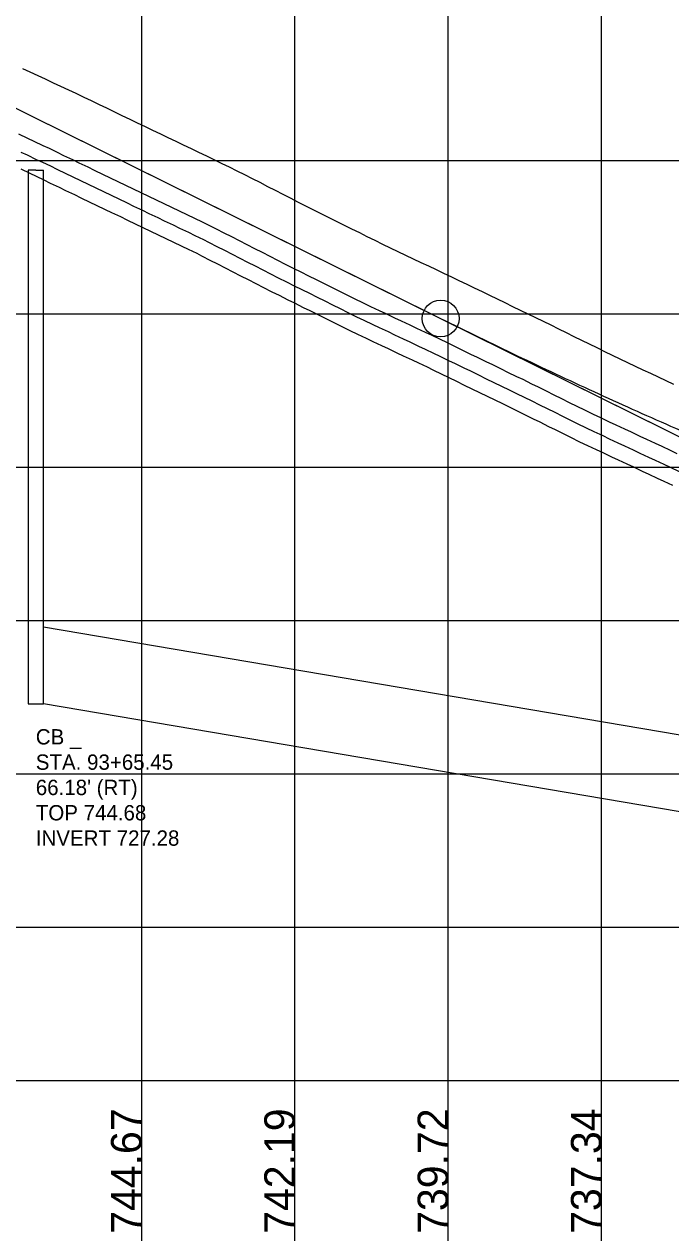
# Model space of a CAD drawing. Extents: x -7164 to 2214450, y -19642 to 253469.
# Drawn here: x 3361.7 to 3572.6, y -2399.7 to -2005.6 of the extents above; entities that cross this region are included whole.
import ezdxf

# ---------------------------------------------------------------- set-up
doc = ezdxf.new("R2010")
doc.units = 0
for name, color, linetype in [('DESIGN - PROFILE - Proposed', 7, 'Continuous'), ('DESIGN - PROFILE - Proposed Text', 7, 'Continuous'), ('DESIGN - SHEET - Light Grid', 7, 'Continuous'), ('SURVEY - PROFILE - Drainage - Storm Sewer', 7, 'Continuous'), ('SURVEY - PROFILE - Drainage - Storm Sewer Text', 7, 'Continuous'), ('SURVEY - PROFILE - Ground Line with Text', 7, 'Continuous'), ('SURVEY - PROFILE - Utilities - Cable with Text', 7, 'Continuous'), ('SURVEY - PROFILE - Utilities - Electric with Text', 7, 'Continuous'), ('XTREE', 7, 'Continuous')]:
    doc.layers.add(name, color=color, linetype=linetype)

msp = doc.modelspace()

# ---------------------------------------------------------------- linework, layer by layer
at = {"layer": 'DESIGN - PROFILE - Proposed'}
msp.add_line((2660.96, -1687.48), (3497.5, -2101.57), dxfattribs=at)
msp.add_line((2660.96, -1687.48), (3497.5, -2101.57), dxfattribs=at)
msp.add_spline([(3497.5, -2101.57), (3510, -2107.7), (3522.5, -2113.72), (3535, -2119.62), (3547.5, -2125.41), (3560, -2131.09), (3572.5, -2136.65), (3585, -2142.1), (3597.5, -2147.43), (3610, -2152.65), (3622.5, -2157.76), (3635, -2162.75), (3647.5, -2167.63), (3660, -2172.4), (3672.5, -2177.05), (3685, -2181.59), (3697.5, -2186.01), (3710, -2190.32), (3722.5, -2194.52), (3735, -2198.6), (3747.5, -2202.57), (3760, -2206.43), (3772.5, -2210.17), (3785, -2213.8), (3797.5, -2217.31), (3810, -2220.71), (3822.5, -2224), (3835, -2227.17), (3847.5, -2230.23), (3860, -2233.18), (3872.5, -2236.01), (3885, -2238.73), (3897.5, -2241.33), (3910, -2243.82), (3922.5, -2246.2), (3935, -2248.46), (3947.5, -2250.61), (3960, -2252.65), (3972.5, -2254.57), (3985, -2256.38), (3997.5, -2258.07), (4010, -2259.65), (4022.5, -2261.12), (4035, -2262.47), (4047.5, -2263.71), (4060, -2264.84), (4072.5, -2265.85), (4085, -2266.75), (4097.5, -2267.53), (4110, -2268.2), (4122.5, -2268.76)], degree=3, dxfattribs=at)
msp.add_spline([(3497.5, -2101.57), (3510, -2107.7), (3522.5, -2113.72), (3535, -2119.62), (3547.5, -2125.41), (3560, -2131.09), (3572.5, -2136.65), (3585, -2142.1), (3597.5, -2147.43), (3610, -2152.65), (3622.5, -2157.76), (3635, -2162.75), (3647.5, -2167.63), (3660, -2172.4), (3672.5, -2177.05), (3685, -2181.59), (3697.5, -2186.01), (3710, -2190.32), (3722.5, -2194.52), (3735, -2198.6), (3747.5, -2202.57), (3760, -2206.43), (3772.5, -2210.17), (3785, -2213.8), (3797.5, -2217.31), (3810, -2220.71), (3822.5, -2224), (3835, -2227.17), (3847.5, -2230.23), (3860, -2233.18), (3872.5, -2236.01), (3885, -2238.73), (3897.5, -2241.33), (3910, -2243.82), (3922.5, -2246.2), (3935, -2248.46), (3947.5, -2250.61), (3960, -2252.65), (3972.5, -2254.57), (3985, -2256.38), (3997.5, -2258.07), (4010, -2259.65), (4022.5, -2261.12), (4035, -2262.47), (4047.5, -2263.71), (4060, -2264.84), (4072.5, -2265.85), (4085, -2266.75), (4097.5, -2267.53), (4110, -2268.2), (4122.5, -2268.76)], degree=3, dxfattribs=at)
at = {"layer": 'DESIGN - PROFILE - Proposed Text'}
msp.add_line((3497.5, -2101.57), (3804.62, -2253.6), dxfattribs=at)
msp.add_line((3497.5, -2101.57), (3804.62, -2253.6), dxfattribs=at)
msp.add_circle((3497.5, -2101.57), 6, dxfattribs=at)
msp.add_circle((3497.5, -2101.57), 6, dxfattribs=at)
at = {"layer": 'DESIGN - SHEET - Light Grid'}
for p, q in [((3400, -3000), (3400, -1000)), ((3400, -3000), (3400, -1000)), ((3450, -3000), (3450, -1000)), ((3450, -3000), (3450, -1000)), ((3500, -3000), (3500, -1000)), ((3500, -3000), (3500, -1000)), ((3550, -3000), (3550, -1000)), ((3550, -3000), (3550, -1000)), ((0, -2050), (12400, -2050)), ((0, -2050), (12400, -2050)), ((0, -2100), (12400, -2100)), ((0, -2100), (12400, -2100)), ((0, -2150), (12400, -2150)), ((0, -2150), (12400, -2150)), ((0, -2200), (12400, -2200)), ((0, -2200), (12400, -2200)), ((0, -2250), (12400, -2250)), ((0, -2250), (12400, -2250)), ((0, -2300), (12400, -2300)), ((0, -2300), (12400, -2300)), ((0, -2350), (12400, -2350)), ((0, -2350), (12400, -2350))]:
    msp.add_line(p, q, dxfattribs=at)
at = {"layer": 'SURVEY - PROFILE - Drainage - Storm Sewer'}
for p, q in [((3365.45, -2053.2), (3362.95, -2053.2)), ((3362.95, -2053.2), (3362.95, -2227.2)), ((3365.45, -2053.2), (3362.95, -2053.2)), ((3362.95, -2053.2), (3362.95, -2227.2)), ((3365.45, -2053.2), (3367.95, -2053.2)), ((3365.45, -2053.2), (3367.95, -2053.2)), ((3367.95, -2227.2), (3367.95, -2053.2)), ((3367.95, -2227.2), (3367.95, -2053.2)), ((3948.81, -2300.7), (3367.97, -2202.2)), ((3948.81, -2300.7), (3367.97, -2202.2)), ((3362.95, -2227.2), (3367.95, -2227.2)), ((3362.95, -2227.2), (3367.95, -2227.2)), ((3948.81, -2325.7), (3367.97, -2227.2)), ((3948.81, -2325.7), (3367.97, -2227.2))]:
    msp.add_line(p, q, dxfattribs=at)
at = {"layer": 'SURVEY - PROFILE - Ground Line with Text'}
for points in [[(3361.16, -2020.06), (3363.53, -2021.11), (3366.16, -2022.39), (3368.53, -2023.44), (3371.15, -2024.71), (3373.53, -2025.77), (3376.14, -2027.04), (3378.53, -2028.1), (3381.14, -2029.37), (3383.53, -2030.53), (3386.13, -2031.77), (3388.53, -2032.93), (3391.13, -2034.17), (3393.52, -2035.33), (3396.12, -2036.58), (3398.52, -2037.74), (3401.12, -2038.98), (3403.52, -2040.14), (3406.11, -2041.38), (3408.51, -2042.56), (3411.1, -2043.78), (3413.51, -2044.96), (3416.1, -2046.18), (3418.51, -2047.36), (3421.09, -2048.58), (3423.51, -2049.77), (3426.09, -2050.99), (3428.51, -2052.17), (3431.08, -2053.39), (3433.5, -2054.6), (3436.08, -2055.94), (3438.49, -2057.15), (3441.07, -2058.49), (3443.48, -2059.7)], [(3361.16, -2020.06), (3363.53, -2021.11), (3366.16, -2022.39), (3368.53, -2023.44), (3371.15, -2024.71), (3373.53, -2025.77), (3376.14, -2027.04), (3378.53, -2028.1), (3381.14, -2029.37), (3383.53, -2030.53), (3386.13, -2031.77), (3388.53, -2032.93), (3391.13, -2034.17), (3393.52, -2035.33), (3396.12, -2036.58), (3398.52, -2037.74), (3401.12, -2038.98), (3403.52, -2040.14), (3406.11, -2041.38), (3408.51, -2042.56), (3411.1, -2043.78), (3413.51, -2044.96), (3416.1, -2046.18), (3418.51, -2047.36), (3421.09, -2048.58), (3423.51, -2049.77), (3426.09, -2050.99), (3428.51, -2052.17), (3431.08, -2053.39), (3433.5, -2054.6), (3436.08, -2055.94), (3438.49, -2057.15), (3441.07, -2058.49), (3443.48, -2059.7)], [(3443.48, -2059.7), (3446.06, -2061.04), (3448.47, -2062.25), (3451.06, -2063.59), (3453.46, -2064.8), (3456.05, -2066.14), (3458.45, -2067.33), (3461.04, -2068.62), (3463.46, -2069.82), (3466.04, -2071.1), (3468.47, -2072.31), (3471.03, -2073.58), (3473.48, -2074.8), (3476.02, -2076.06), (3478.49, -2077.28), (3481.02, -2078.54), (3483.5, -2079.72), (3486.01, -2080.9), (3488.49, -2082.07), (3491.01, -2083.26), (3493.49, -2084.43), (3496, -2085.61), (3498.48, -2086.79), (3501, -2087.97), (3503.47, -2089.15), (3505.99, -2090.33), (3508.46, -2091.53), (3510.99, -2092.76), (3513.45, -2093.96), (3515.98, -2095.18), (3518.45, -2096.38), (3520.97, -2097.61), (3523.44, -2098.81), (3525.97, -2100.04), (3528.44, -2101.24), (3530.96, -2102.46), (3533.44, -2103.65), (3535.96, -2104.92), (3538.44, -2106.12), (3540.95, -2107.38), (3543.44, -2108.58), (3545.94, -2109.84), (3548.43, -2111.04), (3550.94, -2112.3), (3553.43, -2113.5), (3555.93, -2114.76), (3558.43, -2115.93), (3560.93, -2117.1), (3563.43, -2118.27), (3565.92, -2119.44), (3568.42, -2120.61), (3570.92, -2121.78), (3573.42, -2122.95)], [(3443.48, -2059.7), (3446.06, -2061.04), (3448.47, -2062.25), (3451.06, -2063.59), (3453.46, -2064.8), (3456.05, -2066.14), (3458.45, -2067.33), (3461.04, -2068.62), (3463.46, -2069.82), (3466.04, -2071.1), (3468.47, -2072.31), (3471.03, -2073.58), (3473.48, -2074.8), (3476.02, -2076.06), (3478.49, -2077.28), (3481.02, -2078.54), (3483.5, -2079.72), (3486.01, -2080.9), (3488.49, -2082.07), (3491.01, -2083.26), (3493.49, -2084.43), (3496, -2085.61), (3498.48, -2086.79), (3501, -2087.97), (3503.47, -2089.15), (3505.99, -2090.33), (3508.46, -2091.53), (3510.99, -2092.76), (3513.45, -2093.96), (3515.98, -2095.18), (3518.45, -2096.38), (3520.97, -2097.61), (3523.44, -2098.81), (3525.97, -2100.04), (3528.44, -2101.24), (3530.96, -2102.46), (3533.44, -2103.65), (3535.96, -2104.92), (3538.44, -2106.12), (3540.95, -2107.38), (3543.44, -2108.58), (3545.94, -2109.84), (3548.43, -2111.04), (3550.94, -2112.3), (3553.43, -2113.5), (3555.93, -2114.76), (3558.43, -2115.93), (3560.93, -2117.1), (3563.43, -2118.27), (3565.92, -2119.44), (3568.42, -2120.61), (3570.92, -2121.78), (3573.42, -2122.95)]]:
    msp.add_lwpolyline(points, dxfattribs=at)
at = {"layer": 'SURVEY - PROFILE - Utilities - Cable with Text'}
msp.add_lwpolyline([(3360.58, -2052.8), (3363.5, -2054.22), (3365.58, -2055.14), (3368.04, -2056.34), (3370.21, -2057.39), (3373.13, -2058.78), (3375.21, -2059.79), (3378.12, -2061.19), (3380.21, -2062.19), (3383.12, -2063.59), (3385.2, -2064.59), (3388.11, -2065.99), (3390.2, -2067), (3393.05, -2068.36), (3395.2, -2069.41), (3398.1, -2070.78), (3400.19, -2071.81), (3403.1, -2073.18), (3405.19, -2074.2), (3408.09, -2075.58), (3410.19, -2076.6), (3413.09, -2077.97), (3415.18, -2079), (3417.95, -2080.31), (3419.55, -2081.11), (3422.44, -2082.61), (3424.53, -2083.66), (3427.43, -2085.16), (3429.52, -2086.21), (3432.43, -2087.72), (3434.51, -2088.76), (3437.42, -2090.28), (3439.49, -2091.32), (3442.47, -2092.86), (3444.79, -2094.01), (3447.71, -2095.46), (3449.79, -2096.5), (3452.7, -2097.94), (3454.8, -2098.98), (3457.7, -2100.42), (3459.81, -2101.47), (3462.69, -2102.9), (3464.82, -2103.96), (3467.91, -2105.5), (3470.36, -2106.66), (3473.21, -2107.99), (3475.35, -2109.01), (3478.2, -2110.35), (3480.34, -2111.37), (3483.2, -2112.71), (3485.33, -2113.72), (3488.19, -2115.07), (3490.32, -2116.07), (3493.06, -2117.37), (3495, -2118.31), (3497.88, -2119.71), (3500, -2120.73), (3502.88, -2122.13), (3504.99, -2123.16), (3507.87, -2124.56), (3509.99, -2125.59), (3512.86, -2126.98), (3514.98, -2128.01), (3517.91, -2129.44), (3519.83, -2130.36), (3522.7, -2131.81), (3524.83, -2132.83), (3527.7, -2134.28), (3529.83, -2135.3), (3532.69, -2136.75), (3534.82, -2137.77), (3537.69, -2139.21), (3539.82, -2140.24), (3542.82, -2141.75), (3545.36, -2142.94), (3548.22, -2144.28), (3550.35, -2145.28), (3553.21, -2146.62), (3555.35, -2147.62), (3558.21, -2148.95), (3560.35, -2149.96), (3563.2, -2151.29), (3565.34, -2152.29), (3568.11, -2153.59), (3570.25, -2154.61), (3573.1, -2155.94)], dxfattribs=at)
msp.add_lwpolyline([(3360.58, -2052.8), (3363.5, -2054.22), (3365.58, -2055.14), (3368.04, -2056.34), (3370.21, -2057.39), (3373.13, -2058.78), (3375.21, -2059.79), (3378.12, -2061.19), (3380.21, -2062.19), (3383.12, -2063.59), (3385.2, -2064.59), (3388.11, -2065.99), (3390.2, -2067), (3393.05, -2068.36), (3395.2, -2069.41), (3398.1, -2070.78), (3400.19, -2071.81), (3403.1, -2073.18), (3405.19, -2074.2), (3408.09, -2075.58), (3410.19, -2076.6), (3413.09, -2077.97), (3415.18, -2079), (3417.95, -2080.31), (3419.55, -2081.11), (3422.44, -2082.61), (3424.53, -2083.66), (3427.43, -2085.16), (3429.52, -2086.21), (3432.43, -2087.72), (3434.51, -2088.76), (3437.42, -2090.28), (3439.49, -2091.32), (3442.47, -2092.86), (3444.79, -2094.01), (3447.71, -2095.46), (3449.79, -2096.5), (3452.7, -2097.94), (3454.8, -2098.98), (3457.7, -2100.42), (3459.81, -2101.47), (3462.69, -2102.9), (3464.82, -2103.96), (3467.91, -2105.5), (3470.36, -2106.66), (3473.21, -2107.99), (3475.35, -2109.01), (3478.2, -2110.35), (3480.34, -2111.37), (3483.2, -2112.71), (3485.33, -2113.72), (3488.19, -2115.07), (3490.32, -2116.07), (3493.06, -2117.37), (3495, -2118.31), (3497.88, -2119.71), (3500, -2120.73), (3502.88, -2122.13), (3504.99, -2123.16), (3507.87, -2124.56), (3509.99, -2125.59), (3512.86, -2126.98), (3514.98, -2128.01), (3517.91, -2129.44), (3519.83, -2130.36), (3522.7, -2131.81), (3524.83, -2132.83), (3527.7, -2134.28), (3529.83, -2135.3), (3532.69, -2136.75), (3534.82, -2137.77), (3537.69, -2139.21), (3539.82, -2140.24), (3542.82, -2141.75), (3545.36, -2142.94), (3548.22, -2144.28), (3550.35, -2145.28), (3553.21, -2146.62), (3555.35, -2147.62), (3558.21, -2148.95), (3560.35, -2149.96), (3563.2, -2151.29), (3565.34, -2152.29), (3568.11, -2153.59), (3570.25, -2154.61), (3573.1, -2155.94)], dxfattribs=at)
at = {"layer": 'SURVEY - PROFILE - Utilities - Electric with Text'}
for points in [[(3359.8, -2041.38), (3362.72, -2042.81), (3364.8, -2043.73), (3367.72, -2045.15), (3369.8, -2046.07), (3372.41, -2047.34), (3374.55, -2048.38), (3377.47, -2049.77), (3379.55, -2050.78), (3382.46, -2052.17), (3384.54, -2053.18), (3387.45, -2054.57), (3389.54, -2055.58), (3392.45, -2056.98), (3394.53, -2057.99), (3397.4, -2059.36), (3399.53, -2060.4), (3402.44, -2061.77), (3404.53, -2062.8), (3407.43, -2064.17), (3409.52, -2065.19), (3412.43, -2066.56), (3414.52, -2067.59), (3417.42, -2068.96), (3419.52, -2069.99), (3422.33, -2071.31), (3424.09, -2072.2), (3426.99, -2073.7), (3429.08, -2074.75), (3431.98, -2076.26), (3434.07, -2077.3), (3436.97, -2078.81), (3439.05, -2079.86), (3441.97, -2081.37), (3444.04, -2082.41), (3447, -2083.95), (3449.23, -2085.05), (3452.15, -2086.51), (3454.24, -2087.54), (3457.15, -2088.99), (3459.25, -2090.03), (3462.14, -2091.47), (3464.26, -2092.52), (3467.14, -2093.94), (3469.27, -2095), (3472.28, -2096.5), (3474.63, -2097.61), (3477.48, -2098.95), (3479.62, -2099.97), (3482.47, -2101.31), (3484.61, -2102.32), (3487.47, -2103.67), (3489.6, -2104.68), (3492.46, -2106.02), (3494.59, -2107.03), (3497.38, -2108.34), (3499.37, -2109.31), (3502.25, -2110.71), (3504.37, -2111.74), (3507.25, -2113.14), (3509.36, -2114.17), (3512.24, -2115.56), (3514.36, -2116.59), (3517.23, -2117.99), (3519.35, -2119.02), (3522.26, -2120.43), (3524.25, -2121.39), (3527.12, -2122.84), (3529.25, -2123.86), (3532.12, -2125.31), (3534.24, -2126.33), (3537.11, -2127.77), (3539.24, -2128.8), (3542.1, -2130.24), (3544.24, -2131.27), (3547.19, -2132.76), (3549.6, -2133.89), (3552.45, -2135.22), (3554.59, -2136.22), (3557.45, -2137.56), (3559.59, -2138.56), (3562.44, -2139.9), (3564.58, -2140.9), (3567.44, -2142.23), (3569.58, -2143.24), (3572.38, -2144.54), (3574.52, -2145.56)], [(3359.8, -2041.38), (3362.72, -2042.81), (3364.8, -2043.73), (3367.72, -2045.15), (3369.8, -2046.07), (3372.41, -2047.34), (3374.55, -2048.38), (3377.47, -2049.77), (3379.55, -2050.78), (3382.46, -2052.17), (3384.54, -2053.18), (3387.45, -2054.57), (3389.54, -2055.58), (3392.45, -2056.98), (3394.53, -2057.99), (3397.4, -2059.36), (3399.53, -2060.4), (3402.44, -2061.77), (3404.53, -2062.8), (3407.43, -2064.17), (3409.52, -2065.19), (3412.43, -2066.56), (3414.52, -2067.59), (3417.42, -2068.96), (3419.52, -2069.99), (3422.33, -2071.31), (3424.09, -2072.2), (3426.99, -2073.7), (3429.08, -2074.75), (3431.98, -2076.26), (3434.07, -2077.3), (3436.97, -2078.81), (3439.05, -2079.86), (3441.97, -2081.37), (3444.04, -2082.41), (3447, -2083.95), (3449.23, -2085.05), (3452.15, -2086.51), (3454.24, -2087.54), (3457.15, -2088.99), (3459.25, -2090.03), (3462.14, -2091.47), (3464.26, -2092.52), (3467.14, -2093.94), (3469.27, -2095), (3472.28, -2096.5), (3474.63, -2097.61), (3477.48, -2098.95), (3479.62, -2099.97), (3482.47, -2101.31), (3484.61, -2102.32), (3487.47, -2103.67), (3489.6, -2104.68), (3492.46, -2106.02), (3494.59, -2107.03), (3497.38, -2108.34), (3499.37, -2109.31), (3502.25, -2110.71), (3504.37, -2111.74), (3507.25, -2113.14), (3509.36, -2114.17), (3512.24, -2115.56), (3514.36, -2116.59), (3517.23, -2117.99), (3519.35, -2119.02), (3522.26, -2120.43), (3524.25, -2121.39), (3527.12, -2122.84), (3529.25, -2123.86), (3532.12, -2125.31), (3534.24, -2126.33), (3537.11, -2127.77), (3539.24, -2128.8), (3542.1, -2130.24), (3544.24, -2131.27), (3547.19, -2132.76), (3549.6, -2133.89), (3552.45, -2135.22), (3554.59, -2136.22), (3557.45, -2137.56), (3559.59, -2138.56), (3562.44, -2139.9), (3564.58, -2140.9), (3567.44, -2142.23), (3569.58, -2143.24), (3572.38, -2144.54), (3574.52, -2145.56)], [(3360.62, -2047.34), (3362.69, -2048.26), (3365.61, -2049.68), (3367.69, -2050.6), (3370.22, -2051.84), (3372.38, -2052.88), (3375.3, -2054.28), (3377.38, -2055.29), (3380.29, -2056.68), (3382.37, -2057.69), (3385.29, -2059.08), (3387.37, -2060.09), (3390.28, -2061.48), (3392.37, -2062.49), (3395.22, -2063.86), (3397.36, -2064.9), (3400.27, -2066.28), (3402.36, -2067.3), (3405.27, -2068.67), (3407.36, -2069.7), (3410.26, -2071.07), (3412.35, -2072.09), (3415.25, -2073.46), (3417.35, -2074.49), (3420.14, -2075.81), (3421.82, -2076.65), (3424.71, -2078.15), (3426.81, -2079.2), (3429.71, -2080.71), (3431.79, -2081.76), (3434.7, -2083.27), (3436.78, -2084.31), (3439.69, -2085.82), (3441.77, -2086.86), (3444.74, -2088.41), (3447.01, -2089.53), (3449.93, -2090.98), (3452.02, -2092.02), (3454.92, -2093.46), (3457.03, -2094.51), (3459.92, -2095.94), (3462.04, -2096.99), (3464.91, -2098.42), (3467.04, -2099.48), (3470.1, -2101), (3472.49, -2102.14), (3475.34, -2103.47), (3477.48, -2104.49), (3480.34, -2105.83), (3482.47, -2106.84), (3485.33, -2108.19), (3487.46, -2109.2), (3490.33, -2110.54), (3492.45, -2111.55), (3495.22, -2112.85), (3497.19, -2113.81), (3500.07, -2115.21), (3502.18, -2116.24), (3505.06, -2117.63), (3507.18, -2118.66), (3510.06, -2120.06), (3512.17, -2121.09), (3515.05, -2122.49), (3517.17, -2123.52), (3520.09, -2124.93), (3522.04, -2125.87), (3524.91, -2127.32), (3527.04, -2128.34), (3529.91, -2129.79), (3532.04, -2130.81), (3534.9, -2132.26), (3537.03, -2133.28), (3539.89, -2134.73), (3542.03, -2135.76), (3545, -2137.26), (3547.48, -2138.41), (3550.34, -2139.75), (3552.47, -2140.75), (3555.33, -2142.09), (3557.47, -2143.09), (3560.32, -2144.42), (3562.46, -2145.43), (3565.32, -2146.76), (3567.46, -2147.76), (3570.24, -2149.07), (3572.39, -2150.08), (3575.23, -2151.42)], [(3360.62, -2047.34), (3362.69, -2048.26), (3365.61, -2049.68), (3367.69, -2050.6), (3370.22, -2051.84), (3372.38, -2052.88), (3375.3, -2054.28), (3377.38, -2055.29), (3380.29, -2056.68), (3382.37, -2057.69), (3385.29, -2059.08), (3387.37, -2060.09), (3390.28, -2061.48), (3392.37, -2062.49), (3395.22, -2063.86), (3397.36, -2064.9), (3400.27, -2066.28), (3402.36, -2067.3), (3405.27, -2068.67), (3407.36, -2069.7), (3410.26, -2071.07), (3412.35, -2072.09), (3415.25, -2073.46), (3417.35, -2074.49), (3420.14, -2075.81), (3421.82, -2076.65), (3424.71, -2078.15), (3426.81, -2079.2), (3429.71, -2080.71), (3431.79, -2081.76), (3434.7, -2083.27), (3436.78, -2084.31), (3439.69, -2085.82), (3441.77, -2086.86), (3444.74, -2088.41), (3447.01, -2089.53), (3449.93, -2090.98), (3452.02, -2092.02), (3454.92, -2093.46), (3457.03, -2094.51), (3459.92, -2095.94), (3462.04, -2096.99), (3464.91, -2098.42), (3467.04, -2099.48), (3470.1, -2101), (3472.49, -2102.14), (3475.34, -2103.47), (3477.48, -2104.49), (3480.34, -2105.83), (3482.47, -2106.84), (3485.33, -2108.19), (3487.46, -2109.2), (3490.33, -2110.54), (3492.45, -2111.55), (3495.22, -2112.85), (3497.19, -2113.81), (3500.07, -2115.21), (3502.18, -2116.24), (3505.06, -2117.63), (3507.18, -2118.66), (3510.06, -2120.06), (3512.17, -2121.09), (3515.05, -2122.49), (3517.17, -2123.52), (3520.09, -2124.93), (3522.04, -2125.87), (3524.91, -2127.32), (3527.04, -2128.34), (3529.91, -2129.79), (3532.04, -2130.81), (3534.9, -2132.26), (3537.03, -2133.28), (3539.89, -2134.73), (3542.03, -2135.76), (3545, -2137.26), (3547.48, -2138.41), (3550.34, -2139.75), (3552.47, -2140.75), (3555.33, -2142.09), (3557.47, -2143.09), (3560.32, -2144.42), (3562.46, -2145.43), (3565.32, -2146.76), (3567.46, -2147.76), (3570.24, -2149.07), (3572.39, -2150.08), (3575.23, -2151.42)]]:
    msp.add_lwpolyline(points, dxfattribs=at)
at = {"layer": 'XTREE'}
msp.add_line((2273.46, -1495.67), (3810, -2256.26), dxfattribs=at)
msp.add_line((2273.46, -1495.67), (3810, -2256.26), dxfattribs=at)

# ---------------------------------------------------------------- texts
at = {"layer": 'DESIGN - PROFILE - Proposed Text'}
for s, p in [('744.67', (3400, -2400)), ('744.67', (3400, -2400)), ('742.19', (3450, -2400)), ('742.19', (3450, -2400)), ('739.72', (3500, -2400)), ('739.72', (3500, -2400)), ('737.34', (3550, -2400)), ('737.34', (3550, -2400))]:
    msp.add_text(s, height=10, rotation=90, dxfattribs=at).set_placement(p)
at = {"layer": 'SURVEY - PROFILE - Drainage - Storm Sewer Text'}
for s, p in [('CB _', (3365.47, -2240.45)), ('CB _', (3365.47, -2240.45)), ('STA. 93+65.45', (3365.47, -2248.7)), ('STA. 93+65.45', (3365.47, -2248.7)), ("66.18' (RT)", (3365.47, -2256.95)), ("66.18' (RT)", (3365.47, -2256.95)), ('TOP 744.68', (3365.47, -2265.2)), ('TOP 744.68', (3365.47, -2265.2)), ('INVERT 727.28', (3365.47, -2273.45)), ('INVERT 727.28', (3365.47, -2273.45))]:
    msp.add_text(s, height=5, dxfattribs=at).set_placement(p)

doc.saveas('drawing.dxf')
